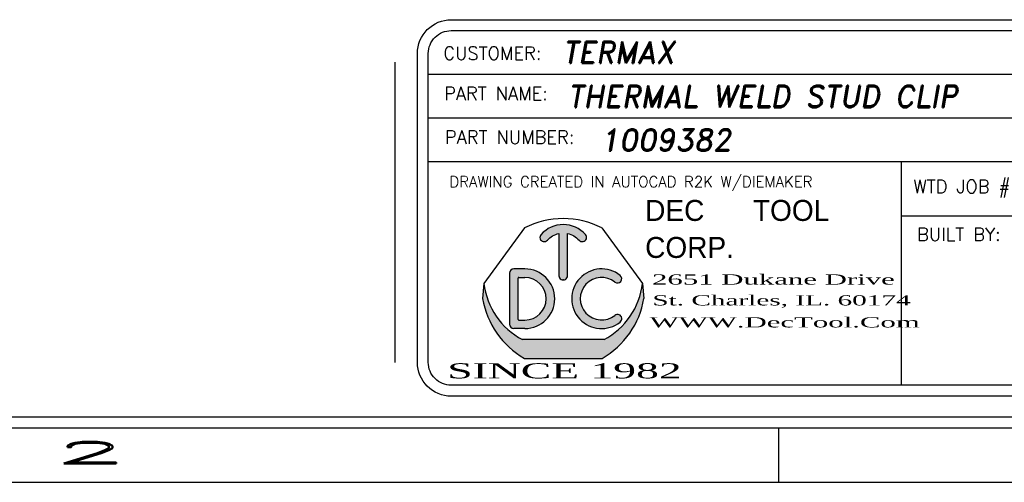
# Model space of a CAD drawing. Header units: inches. Extents: x 1802 to 2468, y -208 to -72.
# Tile 430 of 595: x 2257.43 to 2261.94, y -157.65 to -155.53. Entities that reach past the tile are written whole.
import ezdxf
from ezdxf.enums import TextEntityAlignment as Align

# ---------------------------------------------------------------- set-up
doc = ezdxf.new("R2010")
doc.units = ezdxf.units.IN
doc.header["$LTSCALE"] = 0.5
doc.header["$MEASUREMENT"] = 0
doc.layers.add('SID-M-D', color=42, linetype='Continuous')
doc.layers.add('SID-M-S', color=105, linetype='Continuous')
doc.styles.add('DARREN', font='dutchi.ttf')
doc.styles.add('PTI', font='romand.shx', dxfattribs={"oblique": 10})
doc.styles.add('R', font='ROMAND.SHX')
doc.styles.add('ROMANS', font='ROMANS.shx', dxfattribs={"height": 0.125})
doc.styles.add('TITTLE', font='vinet.ttf')

# ---------------------------------------------------------------- blocks, each defined once
blk = doc.blocks.new('*U9')
at = {"layer": 'SID-M-S'}
for p, q in [((-34.00000000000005, -0.2500000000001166), (-1.13242748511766e-14, -0.2499999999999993)), ((-34.00000000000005, -0.3000000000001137), (-1.13242748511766e-14, -0.3)), ((-4.999999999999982, -0.300000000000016), (-4.999999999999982, -0.5500000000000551)), ((-34.00000000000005, -0.550000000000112), (2.886579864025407e-15, -0.55))]:
    blk.add_line(p, q, dxfattribs=at)
at = {"layer": 'SID-M-D', "style": 'R', "width": 4}
blk.add_text('2', height=0.09999999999, dxfattribs=at).set_placement((-8.327455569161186, -0.4642842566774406))
blk = doc.blocks.new('JM_TITTLE_BOX_SID')
at = {"layer": 'SID-M-S'}
h = blk.add_hatch(color=5, dxfattribs=at)
edge = h.paths.add_edge_path()
edge.add_arc((-5.986244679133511, 0.4950859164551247), 0.09767006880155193, 101.536958, 138.1897)
edge.add_arc((-6.073603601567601, 0.5732219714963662), 0.01953401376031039, 138.1897, 318.1897, ccw=False)
edge.add_arc((-5.986244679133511, 0.4950859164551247), 0.1367380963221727, 41.810299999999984, 138.1897, ccw=False)
edge.add_arc((-5.898875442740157, 0.5732104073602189), 0.01953401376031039, -138.1439400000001, 41.85608500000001, ccw=False)
edge.add_arc((-5.986244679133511, 0.4950859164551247), 0.09767006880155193, 41.791991, 78.46304)
edge.add_line((-5.966710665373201, 0.5907825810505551), (-5.966710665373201, 0.3974164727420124))
edge.add_arc((-5.986244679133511, 0.3974139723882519), 0.01953401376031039, -180.0073369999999, 0.0073369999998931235, ccw=False)
edge.add_line((-6.005778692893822, 0.3974164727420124), (-6.005778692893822, 0.5907825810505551))
h = blk.add_hatch(color=5, dxfattribs=at)
h.paths.add_polyline_path([(-6.162050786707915, 0.4286702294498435), (-6.212839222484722, 0.4286702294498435, 0.4142135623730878), (-6.232373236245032, 0.4091362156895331), (-6.232373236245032, 0.1747280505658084, 0.4142135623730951), (-6.212839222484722, 0.155194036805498), (-6.162050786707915, 0.155194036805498, 1)])
h.paths.add_polyline_path([(-6.162050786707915, 0.1942620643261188), (-6.190179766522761, 0.1942620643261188, -0.4142135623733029), (-6.193305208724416, 0.1973875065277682), (-6.193305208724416, 0.3864767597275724, -0.4142135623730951), (-6.190179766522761, 0.3896022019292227), (-6.162050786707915, 0.3896022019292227, -1)], flags=16)
for color, points in [(5, [(-5.725074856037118, 0.3987513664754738, 2.079481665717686), (-5.725054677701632, 0.1851290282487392, 0.9974867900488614), (-5.749474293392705, 0.2156248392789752, -2.078486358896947), (-5.749497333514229, 0.3682578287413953, 0.9974776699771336)]), (44, [(-5.616542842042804, 0.293125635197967), (-5.622835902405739, 0.3623491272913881), (-5.622835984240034, 0.3623492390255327, -0.2467035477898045), (-5.799307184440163, 0.1044056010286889), (-6.173182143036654, 0.1044056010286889, -0.2467035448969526), (-6.349653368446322, 0.3623492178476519), (-6.349653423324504, 0.3623491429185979), (-6.355946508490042, 0.2931255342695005, 0.2250527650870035), (-6.164615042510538, 0.01845576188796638), (-5.807874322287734, 0.01845577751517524, 0.2250528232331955)])]:
    blk.add_hatch(color=color, dxfattribs=at).paths.add_polyline_path(points)
for p, q in [((-3.421997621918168, 1.32165344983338), (-3.421997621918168, 1.52165144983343)), ((-6.604933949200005, 1.32165344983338), (0.1049989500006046, 1.32165344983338)), ((-1.409017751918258, 0.9216574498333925), (-1.409017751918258, 1.32165344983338)), ((-6.604933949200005, 1.121655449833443), (0.1049989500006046, 1.121655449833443)), ((-3.766880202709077, 0.9216574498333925), (-3.766880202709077, 1.121655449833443)), ((-2.922002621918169, 0.6716599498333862), (-2.922002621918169, 1.121655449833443)), ((-6.604933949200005, 0.9216574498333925), (0.1049989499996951, 0.9216574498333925)), ((-4.43498749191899, -0.1049989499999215), (-4.43498749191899, 0.9216574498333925)), ((-2.922002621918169, 0.6716599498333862), (-2.922002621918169, 0.9216574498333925)), ((-1.409017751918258, 0.6716599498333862), (-1.409017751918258, 0.9216574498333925)), ((-4.43498749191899, 0.6716599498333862), (0.1049989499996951, 0.6716599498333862)), ((-6.232373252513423, 0.4091362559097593), (-6.232373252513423, 0.1747280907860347)), ((-6.162050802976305, 0.4286702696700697), (-6.212839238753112, 0.4286702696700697)), ((-6.349653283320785, 0.3623490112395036), (-6.355946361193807, 0.2931254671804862)), ((-6.193305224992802, 0.1973875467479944), (-6.193305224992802, 0.3864767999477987)), ((-6.190179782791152, 0.3896022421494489), (-6.162050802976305, 0.3896022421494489)), ((-5.622835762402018, 0.3623490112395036), (-5.616542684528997, 0.2931254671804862)), ((-6.190179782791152, 0.1942621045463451), (-6.162050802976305, 0.1942621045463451)), ((-6.162050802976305, 0.1551940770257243), (-6.212839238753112, 0.1551940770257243)), ((-5.799306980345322, 0.1044056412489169), (-6.17318206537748, 0.1044056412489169))]:
    blk.add_line(p, q, dxfattribs=at)
at = {"layer": 'SID-M-S', "color": 44}
for p, q in [((-6.163350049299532, 0.6167221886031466), (-6.349653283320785, 0.3623490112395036)), ((-5.809139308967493, 0.6167221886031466), (-5.622835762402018, 0.3623490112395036))]:
    blk.add_line(p, q, dxfattribs=at)
at = {"layer": 'SID-M-S', "linetype": 'Continuous'}
blk.add_line((-6.164614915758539, 0.01845566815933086), (-5.807874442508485, 0.01845566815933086), dxfattribs=at)
at = {"layer": 'SID-M-S'}
for points in [[(1.261213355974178e-13, -0.1549984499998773), (-6.499934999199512, -0.1549984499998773, -0.414213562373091), (-6.654933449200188, 1.163513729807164e-13), (-6.654933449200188, 1.416652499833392, -0.4142135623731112), (-6.499934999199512, 1.571650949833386), (1.261213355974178e-13, 1.571650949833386, -0.4142135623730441), (0.1549984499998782, 1.416652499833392), (0.1549984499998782, 1.163513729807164e-13, -0.4142135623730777)], [(1.261213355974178e-13, -0.1049989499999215), (-6.499934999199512, -0.1049989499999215, -0.4142135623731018), (-6.604933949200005, 1.163513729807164e-13), (-6.604933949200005, 1.416652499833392, -0.4142135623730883), (-6.499934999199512, 1.52165144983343), (1.261213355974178e-13, 1.52165144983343, -0.414213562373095), (0.1049989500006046, 1.416652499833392), (0.1049989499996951, 1.163513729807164e-13, -0.414213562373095)]]:
    blk.add_lwpolyline(points, format="xyb", close=True, dxfattribs=at)
for points in [[(-5.913425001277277, 0.5601760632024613, 1), (-5.884326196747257, 0.5862444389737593, 0.4472140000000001), (-6.088163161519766, 0.5862444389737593)], [(-6.059043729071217, 0.5601991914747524, -0.161305), (-6.005778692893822, 0.5907825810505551), (-6.005778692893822, 0.3974164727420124, 1.000128), (-5.966710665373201, 0.3974164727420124), (-5.966710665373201, 0.5907825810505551, -0.161387), (-5.913425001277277, 0.5601760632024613)]]:
    blk.add_lwpolyline(points, format="xyb", dxfattribs=at)
at = {"layer": 'SID-M-S', "color": 44}
blk.add_arc((-5.986244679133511, 0.2684913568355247), 0.3906802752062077, 63.04274999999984, 116.9573, dxfattribs=at)
at = {"layer": 'SID-M-S'}
for centre, radius, start, end in [((-6.073603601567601, 0.5732219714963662), 0.01953401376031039, 138.1896999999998, 318.1897), ((-6.212839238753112, 0.4091362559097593), 0.01953401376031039, 90.00001999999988, 180), ((-6.162050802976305, 0.291932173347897), 0.1367380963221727, 270, 90), ((-5.810438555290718, 0.291932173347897), 0.1367380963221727, 51.37019699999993, 308.6138100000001), ((-6.015936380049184, 0.4013226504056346), 0.3359850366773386, 186.6612, 242.0944999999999), ((-6.190179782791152, 0.3864767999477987), 0.003125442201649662, 90, 180), ((-6.162050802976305, 0.291932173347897), 0.09767006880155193, 270, 90), ((-5.810438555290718, 0.291932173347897), 0.09767006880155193, 51.39486399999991, 308.5955999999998), ((-5.95655297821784, 0.4013226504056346), 0.3359850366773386, 297.9055, 353.3388), ((-5.737324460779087, 0.3835354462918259), 0.01953401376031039, 231.3559519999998, 51.16382900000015), ((-5.970617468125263, 0.3575664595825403), 0.3906802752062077, 189.494, 240.2271), ((-6.00187189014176, 0.3575664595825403), 0.3906802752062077, 299.7728999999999, 350.506), ((-6.190179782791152, 0.1973875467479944), 0.003125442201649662, 180, 270), ((-5.737302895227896, 0.2003460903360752), 0.01953401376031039, 308.387747, 128.676102), ((-6.212839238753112, 0.1747280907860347), 0.01953401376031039, 180, 270)]:
    blk.add_arc(centre, radius, start, end, dxfattribs=at)
blk.add_point((-5.986244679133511, 0.3778818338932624), dxfattribs=at)
at = {"layer": 'SID-M-D'}
for s, height, style, p in [('CUSTOMER:', 0.0599994, 'ROMANS', (-6.536056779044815, 1.387915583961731)), ('THIS SHEET CONTAINS:', 0.0599994, 'ROMANS', (-3.346844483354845, 1.398983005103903)), ('PART NAME:', 0.0599994, 'ROMANS', (-6.532393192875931, 1.203028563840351)), ('DATE:', 0.0599994, 'ROMANS', (-1.336888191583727, 1.184117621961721)), ('PART NUMBER:', 0.0599994, 'ROMANS', (-6.528821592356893, 1.003030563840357)), ('REV:', 0.0599994, 'ROMANS', (-3.690767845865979, 1.003030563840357)), ('SCALE:', 0.0599994, 'ROMANS', (-2.862737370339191, 0.9841196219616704)), ('DWG NO', 0.0599994, 'ROMANS', (-1.336888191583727, 0.9841196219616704)), ('OF', 0.0599994, 'ROMANS', (-0.6304765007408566, 0.9841196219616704)), ('DRAWING CREATED IN AUTOCAD R2K W/DIEMAKER', 0.04999949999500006, 'R', (-6.508079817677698, 0.8033374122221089)), ('WTD JOB #', 0.0599994, 'ROMANS', (-4.381535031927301, 0.7766631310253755)), ('TOOL #', 0.0599994, 'ROMANS', (-2.868550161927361, 0.7766631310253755)), ('JOB #', 0.0599994, 'ROMANS', (-1.35556529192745, 0.7766631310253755)), ('BUILT BY:', 0.0599994, 'ROMANS', (-4.363988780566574, 0.5573605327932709))]:
    blk.add_text(s, height=height, dxfattribs=dict(at, style=style)).set_placement(p)
at = {"layer": 'SID-M-D', "style": 'PTI', "oblique": 10}
for tag, p in [('CUSTOMER', (-5.990553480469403, 1.371591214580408)), ('DIEDATAINFO', (-2.18746001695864, 1.371591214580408)), ('PARTDESCRIPTION', (-5.966376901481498, 1.169693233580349)), ('00-00-00', (-1.009105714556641, 1.167793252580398)), ('PARTNUMBER', (-5.81595049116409, 0.9696952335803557)), ('REV', (-3.360356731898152, 0.9696952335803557)), ('SCALE', (-2.520436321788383, 0.9677952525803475)), ('SH', (-0.8571950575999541, 0.9677952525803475)), ('SHX', (-0.4057438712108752, 0.9677952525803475)), ('WTD', (-3.839149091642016, 0.7480887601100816)), ('TOOL', (-2.472915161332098, 0.7480887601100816)), ('JOB', (-0.9225366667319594, 0.7480887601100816))]:
    blk.add_attdef(tag, p, '', height=0.09999900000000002, dxfattribs=at)
blk.add_attdef('BUILT', text='', height=0.2499630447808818, dxfattribs=at).set_placement((-2.336101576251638, 0.2076912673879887), align=Align.CENTER)
at = {"layer": 'SID-M-S', "color": 44, "style": 'TITTLE'}
for s, p in [('DEC', (-5.610695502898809, 0.6488078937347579)), ('TOOL', (-5.116590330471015, 0.6488078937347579)), ('CORP.', (-5.610695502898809, 0.4791041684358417))]:
    blk.add_text(s, height=0.09613037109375, dxfattribs=at).set_placement(p)
at = {"layer": 'SID-M-S', "color": 44, "style": 'DARREN'}
for s, height, width, p in [('2651 Dukane Drive', 0.04671936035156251, 2, (-5.579307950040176, 0.356817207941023)), ('St. Charles, IL. 60174', 0.04671936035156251, 1.9, (-5.577648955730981, 0.2612505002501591)), ('WWW.DecTool.Com', 0.04671936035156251, 2, (-5.590066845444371, 0.1603595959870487)), ('SINCE 1982', 0.06921386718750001, 2, (-6.517871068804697, -0.07335393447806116))]:
    blk.add_text(s, height=height, dxfattribs=dict(at, width=width)).set_placement(p)

msp = doc.modelspace()

# ---------------------------------------------------------------- linework, layer by layer
at = {"layer": 'SID-M-S'}
msp.add_line((2259.150874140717, -157.0968488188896), (2259.150874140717, -155.7201821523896), dxfattribs=at)

# ---------------------------------------------------------------- block references
at = {"layer": 'SID-M-D'}
msp.add_blockref('*U9', (2265.907834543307, -157.09684881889), dxfattribs=at)
at = {"layer": 'SID-M-S'}
msp.add_blockref('JM_TITTLE_BOX_SID', (2265.907834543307, -157.0968488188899), dxfattribs=at).add_auto_attribs({'CUSTOMER': 'TERMAX', 'PARTDESCRIPTION': 'THERMAL WELD STUD CLIP', '00-00-00': '1-18-25', 'PARTNUMBER': '1009382', 'SCALE': '1:1', 'TOOL': 'PP 098', 'JOB': '23743', 'DIEDATAINFO': 'SIDE ELEVATION VIEW'})

doc.saveas('drawing.dxf')
